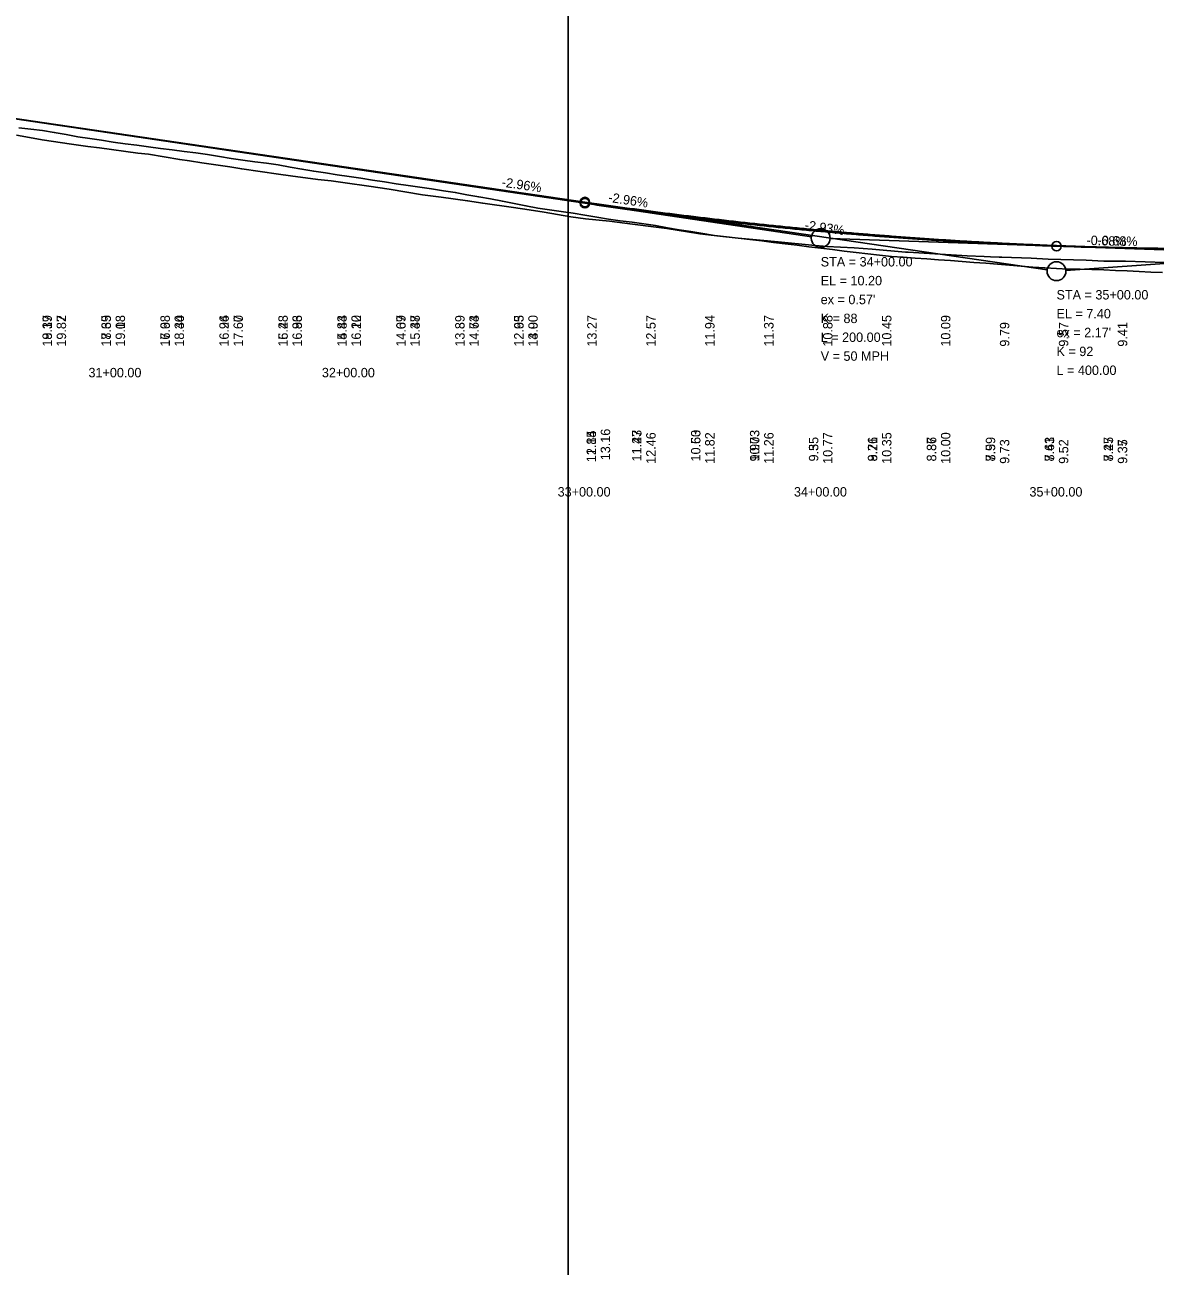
# Model space of a CAD drawing. Extents: x 3880794 to 3915434, y 287517 to 300173.
# Drawn here: x 3883601 to 3884080, y 296143 to 296669 of the extents above; entities that cross this region are included whole.
import ezdxf

# ---------------------------------------------------------------- set-up
doc = ezdxf.new("R2010")
doc.units = 0
for name, color, linetype in [('Level 1', 7, 'Continuous'), ('Level 2', 7, 'Continuous'), ('Level 30', 7, 'Continuous'), ('Level 31', 7, 'Continuous'), ('Level 32', 7, 'Continuous')]:
    doc.layers.add(name, color=color, linetype=linetype)

msp = doc.modelspace()

# ---------------------------------------------------------------- linework, layer by layer
at = {"layer": 'Level 1'}
for p, q in [((3883538.3, 296637.96), (3883838.3, 296593.56)), ((3883588.3, 296630.76), (3883838.3, 296594.09)), ((3883838.3, 296594.09), (3884034.34, 296565.34)), ((3883838.3, 296593.56), (3883934.34, 296579.34)), ((3884038.3, 296575.36), (3883942.29, 296578.62)), ((3884238.3, 296578.77), (3884042.29, 296565.04)), ((3884038.3, 296575.36), (3884088.3, 296573.66))]:
    msp.add_line(p, q, dxfattribs=at)
for points in [[(3883597.27, 296622.38), (3883605.94, 296620.85), (3883608.11, 296620.49), (3883616.77, 296619.15), (3883619.58, 296618.76), (3883627.5, 296617.63), (3883632.4, 296617), (3883648.68, 296614.82), (3883653.27, 296614.35), (3883666.53, 296612.09), (3883670.58, 296611.53), (3883675.8, 296610.76), (3883687.69, 296609.07), (3883692.79, 296608.13), (3883708.37, 296605.84), (3883713.41, 296605.15), (3883725, 296603.68), (3883730.7, 296603.08), (3883736.6, 296602.16), (3883746.62, 296600.81), (3883755.31, 296599.51), (3883769.41, 296597.2), (3883777.4, 296596.12), (3883788.55, 296594.65), (3883795.02, 296593.55), (3883808.04, 296591.71), (3883814.74, 296590.72), (3883821.01, 296589.75), (3883832.36, 296587.76), (3883838.61, 296586.97), (3883848.7, 296585.99), (3883858.55, 296584.73), (3883867.33, 296583.59)], [(3883867.33, 296583.59), (3883872.99, 296582.92), (3883881.77, 296581.51), (3883887.06, 296580.54), (3883895.54, 296579.57), (3883903.3, 296578.73), (3883912.6, 296577.96), (3883920.25, 296577.2), (3883934.56, 296575.84), (3883940.92, 296575.26), (3883952.45, 296574.67), (3883960.07, 296574.1), (3883974.32, 296572.88), (3883975.36, 296572.82), (3883984.42, 296572.3), (3884000.42, 296571.25), (3884007.61, 296571.01), (3884010.28, 296570.83), (3884013.95, 296570.7), (3884015.09, 296570.66), (3884027.62, 296570.22), (3884034.83, 296569.92), (3884050.85, 296569.38), (3884058.38, 296569.07), (3884059.22, 296569.04), (3884067.5, 296568.95), (3884084.25, 296568.51)]]:
    msp.add_lwpolyline(points, dxfattribs=at)
for centre in [(3883938.3, 296578.76), (3884038.3, 296564.76)]:
    msp.add_circle(centre, 4, dxfattribs=at)
for points in [[(3883838.3, 296594.09), (3883846.3, 296592.93), (3883854.3, 296591.81), (3883862.3, 296590.73), (3883870.3, 296589.67), (3883878.3, 296588.66), (3883886.3, 296587.67), (3883894.3, 296586.73), (3883902.3, 296585.81), (3883910.3, 296584.93), (3883918.3, 296584.09), (3883926.3, 296583.28), (3883934.3, 296582.51), (3883942.3, 296581.77), (3883950.3, 296581.06), (3883958.3, 296580.39), (3883966.3, 296579.76), (3883974.3, 296579.15), (3883982.3, 296578.59), (3883990.3, 296578.06), (3883998.3, 296577.56), (3884006.3, 296577.1), (3884014.3, 296576.67), (3884022.3, 296576.28), (3884030.3, 296575.92), (3884038.3, 296575.59), (3884046.3, 296575.31), (3884054.3, 296575.05), (3884062.3, 296574.83), (3884070.3, 296574.65), (3884078.3, 296574.5), (3884086.3, 296574.38), (3884094.3, 296574.3), (3884102.3, 296574.25), (3884110.3, 296574.24), (3884118.3, 296574.26), (3884126.3, 296574.32), (3884134.3, 296574.41), (3884142.3, 296574.54), (3884150.3, 296574.7), (3884158.3, 296574.9), (3884166.3, 296575.13), (3884174.3, 296575.4), (3884182.3, 296575.7), (3884190.3, 296576.03), (3884198.3, 296576.4), (3884206.3, 296576.81), (3884214.3, 296577.25), (3884222.3, 296577.72), (3884230.3, 296578.23), (3884238.3, 296578.77)], [(3883838.3, 296593.56), (3883842.3, 296592.97), (3883846.3, 296592.39), (3883850.3, 296591.82), (3883854.3, 296591.26), (3883858.3, 296590.71), (3883862.3, 296590.17), (3883866.3, 296589.64), (3883870.3, 296589.11), (3883874.3, 296588.6), (3883878.3, 296588.09), (3883882.3, 296587.6), (3883886.3, 296587.11), (3883890.3, 296586.63), (3883894.3, 296586.16), (3883898.3, 296585.7), (3883902.3, 296585.25), (3883906.3, 296584.81), (3883910.3, 296584.38), (3883914.3, 296583.96), (3883918.3, 296583.54), (3883922.3, 296583.14), (3883926.3, 296582.74), (3883930.3, 296582.35), (3883934.3, 296581.98), (3883938.3, 296581.61), (3883942.3, 296581.25), (3883946.3, 296580.9), (3883950.3, 296580.56), (3883954.3, 296580.22), (3883958.3, 296579.9), (3883962.3, 296579.59), (3883966.3, 296579.28), (3883970.3, 296578.99), (3883974.3, 296578.7), (3883978.3, 296578.42), (3883982.3, 296578.15), (3883986.3, 296577.9), (3883990.3, 296577.65), (3883994.3, 296577.4), (3883998.3, 296577.17), (3884002.3, 296576.95), (3884006.3, 296576.74), (3884010.3, 296576.53), (3884014.3, 296576.34), (3884018.3, 296576.15), (3884022.3, 296575.97), (3884026.3, 296575.81), (3884030.3, 296575.65), (3884034.3, 296575.5), (3884038.3, 296575.36)]]:
    msp.add_spline(points, degree=3, dxfattribs=at)
at = {"layer": 'Level 2'}
for p, q in [((3883538.3, 296637.96), (3883838.3, 296593.56)), ((3883838.3, 296593.56), (3883934.34, 296579.34)), ((3884038.3, 296575.36), (3883942.29, 296578.62)), ((3884038.3, 296575.36), (3884184.3, 296570.39))]:
    msp.add_line(p, q, dxfattribs=at)
for points in [[(3883598.3, 296625.49), (3883603.3, 296624.93), (3883608.3, 296624.37), (3883613.3, 296623.6), (3883618.3, 296622.7), (3883623.3, 296621.79), (3883628.3, 296620.99), (3883633.3, 296620.26), (3883638.3, 296619.52), (3883643.3, 296618.79), (3883648.3, 296618.14), (3883653.3, 296617.48), (3883658.3, 296616.83), (3883663.3, 296616.18), (3883668.3, 296615.57), (3883673.3, 296614.96), (3883678.3, 296614.21), (3883683.3, 296613.39), (3883688.3, 296612.57), (3883693.3, 296611.85), (3883698.3, 296611.17), (3883703.3, 296610.5), (3883708.3, 296609.81), (3883713.3, 296608.93), (3883718.3, 296608.06), (3883723.3, 296607.16), (3883728.3, 296606.42), (3883733.3, 296605.68), (3883738.3, 296604.95), (3883743.3, 296604.16), (3883748.3, 296603.37), (3883753.3, 296602.59), (3883758.3, 296601.86), (3883763.3, 296601.13), (3883768.3, 296600.41), (3883773.3, 296599.65), (3883778.3, 296598.9), (3883783.3, 296598.13), (3883788.3, 296597.2), (3883793.3, 296596.27), (3883798.3, 296595.38), (3883803.3, 296594.42), (3883808.3, 296593.47), (3883813.3, 296592.51), (3883818.3, 296591.54), (3883823.3, 296590.81), (3883828.3, 296590.08), (3883833.3, 296589.32), (3883838.3, 296588.46), (3883843.3, 296587.64), (3883848.3, 296586.82), (3883853.3, 296586.13), (3883858.3, 296585.52), (3883863.3, 296584.9), (3883868.3, 296584.07), (3883873.3, 296583.2), (3883878.3, 296582.32), (3883883.3, 296581.52), (3883888.3, 296580.74), (3883893.3, 296579.96), (3883898.3, 296579.34), (3883903.3, 296578.76), (3883908.3, 296578.18), (3883913.3, 296577.59), (3883918.3, 296576.98), (3883923.3, 296576.37), (3883928.3, 296575.76), (3883933.3, 296575.12), (3883938.3, 296574.51), (3883943.3, 296573.91), (3883948.3, 296573.3), (3883953.3, 296572.73), (3883958.3, 296572.15), (3883963.3, 296571.57), (3883968.3, 296570.99), (3883973.3, 296570.64), (3883978.3, 296570.29), (3883983.3, 296569.94), (3883988.3, 296569.6), (3883993.3, 296569.23), (3883998.3, 296568.87), (3884003.3, 296568.5), (3884008.3, 296568.14), (3884013.3, 296567.71), (3884018.3, 296567.29), (3884023.3, 296566.87), (3884028.3, 296566.53), (3884033.3, 296566.22), (3884038.3, 296565.92)], [(3884038.3, 296565.92), (3884043.3, 296565.63), (3884048.3, 296565.55), (3884053.3, 296565.46), (3884058.3, 296565.36), (3884063.3, 296565.11), (3884068.3, 296564.86), (3884073.3, 296564.61), (3884078.3, 296564.35), (3884083.3, 296564.19)]]:
    msp.add_lwpolyline(points, dxfattribs=at)
for centre, radius in [((3883838.3, 296593.56), 2), ((3883938.3, 296578.76), 4), ((3884038.3, 296575.36), 2), ((3884038.3, 296575.36), 2)]:
    msp.add_circle(centre, radius, dxfattribs=at)
for points in [[(3883838.3, 296593.56), (3883842.3, 296592.97), (3883846.3, 296592.39), (3883850.3, 296591.82), (3883854.3, 296591.26), (3883858.3, 296590.71), (3883862.3, 296590.17), (3883866.3, 296589.64), (3883870.3, 296589.11), (3883874.3, 296588.6), (3883878.3, 296588.09), (3883882.3, 296587.6), (3883886.3, 296587.11), (3883890.3, 296586.63), (3883894.3, 296586.16), (3883898.3, 296585.7), (3883902.3, 296585.25), (3883906.3, 296584.81), (3883910.3, 296584.38), (3883914.3, 296583.96), (3883918.3, 296583.54), (3883922.3, 296583.14), (3883926.3, 296582.74), (3883930.3, 296582.35), (3883934.3, 296581.98), (3883938.3, 296581.61), (3883942.3, 296581.25), (3883946.3, 296580.9), (3883950.3, 296580.56), (3883954.3, 296580.22), (3883958.3, 296579.9), (3883962.3, 296579.59), (3883966.3, 296579.28), (3883970.3, 296578.99), (3883974.3, 296578.7), (3883978.3, 296578.42), (3883982.3, 296578.15), (3883986.3, 296577.9), (3883990.3, 296577.65), (3883994.3, 296577.4), (3883998.3, 296577.17), (3884002.3, 296576.95), (3884006.3, 296576.74), (3884010.3, 296576.53), (3884014.3, 296576.34), (3884018.3, 296576.15), (3884022.3, 296575.97), (3884026.3, 296575.81), (3884030.3, 296575.65), (3884034.3, 296575.5), (3884038.3, 296575.36)], [(3884038.3, 296575.36), (3884044.3, 296575.16), (3884050.3, 296574.97), (3884056.3, 296574.8), (3884062.3, 296574.64), (3884068.3, 296574.49), (3884074.3, 296574.36), (3884080.3, 296574.23), (3884086.3, 296574.12), (3884092.3, 296574.03), (3884098.3, 296573.94), (3884104.3, 296573.87), (3884110.3, 296573.81), (3884116.3, 296573.76), (3884122.3, 296573.72), (3884128.3, 296573.7), (3884134.3, 296573.69), (3884140.3, 296573.69), (3884146.3, 296573.71), (3884152.3, 296573.73), (3884158.3, 296573.77), (3884164.3, 296573.82), (3884170.3, 296573.89), (3884176.3, 296573.97), (3884182.3, 296574.06), (3884188.3, 296574.16), (3884194.3, 296574.27), (3884200.3, 296574.4), (3884206.3, 296574.54), (3884212.3, 296574.69), (3884218.3, 296574.85), (3884224.3, 296575.03), (3884230.3, 296575.22), (3884236.3, 296575.42), (3884242.3, 296575.63), (3884248.3, 296575.86), (3884254.3, 296576.1), (3884260.3, 296576.35), (3884266.3, 296576.62), (3884272.3, 296576.89), (3884278.3, 296577.18), (3884284.3, 296577.48), (3884290.3, 296577.8), (3884296.3, 296578.12), (3884302.3, 296578.46), (3884308.3, 296578.81), (3884314.3, 296579.18), (3884320.3, 296579.55), (3884326.3, 296579.94), (3884332.3, 296580.34), (3884338.3, 296580.76)]]:
    msp.add_spline(points, degree=3, dxfattribs=at)
at = {"layer": 'Level 31'}
for centre in [(3883838.3, 296594.09), (3883838.3, 296593.56), (3884038.3, 296575.36)]:
    msp.add_circle(centre, 2, dxfattribs=at)
at = {"layer": 'Level 32'}
msp.add_line((3883831.24, 297278.37), (3883831.24, 295616.51), dxfattribs=at)

# ---------------------------------------------------------------- texts
at = {"layer": 'Level 2'}
for s, rotation, p in [('-2.96%', 351.5813, (3883802.85, 296600.65)), ('-2.96%', 351.5813, (3883848.03, 296594.19)), ('-0.68%', 358.0527, (3884050.98, 296575.93)), ('19.82', 90, (3883618.3, 296532.76)), ('19.08', 90, (3883643.3, 296532.76)), ('18.34', 90, (3883668.3, 296532.76)), ('17.60', 90, (3883693.3, 296532.76)), ('16.86', 90, (3883718.3, 296532.76)), ('16.12', 90, (3883743.3, 296532.76)), ('15.38', 90, (3883768.3, 296532.76)), ('14.64', 90, (3883793.3, 296532.76)), ('13.90', 90, (3883818.3, 296532.76)), ('13.16', 90, (3883849.02, 296484.58)), ('12.46', 90, (3883868.3, 296483.07)), ('11.82', 90, (3883893.3, 296483.07)), ('11.26', 90, (3883918.3, 296483.07)), ('10.77', 90, (3883943.3, 296483.07)), ('10.35', 90, (3883968.3, 296483.07)), ('10.00', 90, (3883993.3, 296483.07)), ('9.73', 90, (3884018.3, 296483.07)), ('9.52', 90, (3884043.3, 296483.07)), ('9.37', 90, (3884068.3, 296483.07))]:
    msp.add_text(s, height=4, rotation=rotation, dxfattribs=at).set_placement(p)
for s, p in [('STA = 34+00.00', (3883938.3, 296566.76)), ('EL = 10.20', (3883938.3, 296558.76)), ("ex = 0.57'", (3883938.3, 296550.76)), ('K = 88', (3883938.3, 296542.76)), ('L = 200.00', (3883938.3, 296534.76)), ('V = 50 MPH', (3883938.3, 296526.76)), ('31+00.00', (3883627.78, 296519.76)), ('32+00.00', (3883726.77, 296519.76)), ('33+00.00', (3883826.74, 296469.2)), ('34+00.00', (3883926.96, 296469.2)), ('35+00.00', (3884026.83, 296469.2))]:
    msp.add_text(s, height=4, dxfattribs=at).set_placement(p)
at = {"layer": 'Level 30'}
for s, p in [('18.39', (3883612.3, 296532.76)), ('17.69', (3883637.3, 296532.76)), ('16.98', (3883662.3, 296532.76)), ('16.24', (3883687.3, 296532.76)), ('15.48', (3883712.3, 296532.76)), ('14.83', (3883737.3, 296532.76)), ('14.09', (3883762.3, 296532.76)), ('13.39', (3883787.3, 296532.76)), ('12.63', (3883812.3, 296532.76)), ('11.85', (3883843.02, 296483.79)), ('11.27', (3883862.3, 296484.08)), ('10.53', (3883887.3, 296484.08)), ('10.03', (3883912.3, 296484.08)), ('9.55', (3883937.3, 296484.08)), ('9.21', (3883962.3, 296484.08)), ('8.86', (3883987.3, 296484.08)), ('8.59', (3884012.3, 296484.08)), ('8.41', (3884037.3, 296484.08)), ('8.25', (3884062.3, 296484.08))]:
    msp.add_text(s, height=4, rotation=90, dxfattribs=at).set_placement(p)
for s, p in [('31+00.00', (3883627.78, 296519.76)), ('31+00.00', (3883627.78, 296519.76)), ('31+00.00', (3883627.78, 296519.76)), ('32+00.00', (3883726.77, 296519.76)), ('32+00.00', (3883726.77, 296519.76)), ('32+00.00', (3883726.77, 296519.76)), ('33+00.00', (3883826.74, 296469.2)), ('34+00.00', (3883926.96, 296469.2)), ('35+00.00', (3884026.83, 296469.2))]:
    msp.add_text(s, height=4, dxfattribs=at).set_placement(p)
at = {"layer": 'Level 31'}
for s, rotation, p in [('-2.96%', 351.5813, (3883848.03, 296594.19)), ('-2.93%', 351.6561, (3883931.29, 296582.47)), ('-0.68%', 358.0527, (3884055.64, 296575.93)), ('19.82', 90, (3883618.3, 296532.76)), ('19.87', 90, (3883618.3, 296532.76)), ('19.08', 90, (3883643.3, 296532.76)), ('19.13', 90, (3883643.3, 296532.76)), ('18.34', 90, (3883668.3, 296532.76)), ('18.40', 90, (3883668.3, 296532.76)), ('17.60', 90, (3883693.3, 296532.76)), ('17.67', 90, (3883693.3, 296532.76)), ('16.86', 90, (3883718.3, 296532.76)), ('16.93', 90, (3883718.3, 296532.76)), ('16.20', 90, (3883743.3, 296532.76)), ('16.12', 90, (3883743.3, 296532.76)), ('15.38', 90, (3883768.3, 296532.76)), ('15.47', 90, (3883768.3, 296532.76)), ('14.64', 90, (3883793.3, 296532.76)), ('14.73', 90, (3883793.3, 296532.76)), ('13.90', 90, (3883818.3, 296532.76)), ('14.00', 90, (3883818.3, 296532.76)), ('13.27', 90, (3883843.3, 296532.76)), ('12.57', 90, (3883868.3, 296532.76)), ('11.94', 90, (3883893.3, 296532.76)), ('11.37', 90, (3883918.3, 296532.76)), ('10.88', 90, (3883943.3, 296532.76)), ('10.45', 90, (3883968.3, 296532.76)), ('10.09', 90, (3883993.3, 296532.76)), ('9.79', 90, (3884018.3, 296532.76)), ('9.57', 90, (3884043.3, 296532.76)), ('9.41', 90, (3884068.3, 296532.76)), ('13.16', 90, (3883849.02, 296484.58)), ('12.46', 90, (3883868.3, 296483.07)), ('11.82', 90, (3883893.3, 296483.07)), ('11.26', 90, (3883918.3, 296483.07)), ('10.77', 90, (3883943.3, 296483.07)), ('10.35', 90, (3883968.3, 296483.07)), ('10.00', 90, (3883993.3, 296483.07)), ('9.73', 90, (3884018.3, 296483.07)), ('9.52', 90, (3884043.3, 296483.07)), ('9.35', 90, (3884068.3, 296483.07))]:
    msp.add_text(s, height=4, rotation=rotation, dxfattribs=at).set_placement(p)
for s, p in [('STA = 34+00.00', (3883938.3, 296566.76)), ('EL = 10.20', (3883938.3, 296558.76)), ('STA = 35+00.00', (3884038.3, 296552.76)), ("ex = 0.57'", (3883938.3, 296550.76)), ('K = 88', (3883938.3, 296542.76)), ('EL = 7.40', (3884038.3, 296544.76)), ("ex = 2.17'", (3884038.3, 296536.76)), ('L = 200.00', (3883938.3, 296534.76)), ('V = 50 MPH', (3883938.3, 296526.76)), ('K = 92', (3884038.3, 296528.76)), ('L = 400.00', (3884038.3, 296520.76))]:
    msp.add_text(s, height=4, dxfattribs=at).set_placement(p)
at = {"layer": 'Level 32'}
for s, p in [('19.17', (3883612.3, 296532.76)), ('18.35', (3883637.3, 296532.76)), ('17.68', (3883662.3, 296532.76)), ('16.96', (3883687.3, 296532.76)), ('16.23', (3883712.3, 296532.76)), ('15.44', (3883737.3, 296532.76)), ('14.67', (3883762.3, 296532.76)), ('13.89', (3883787.3, 296532.76)), ('12.95', (3883812.3, 296532.76)), ('12.14', (3883843.02, 296483.79)), ('11.43', (3883862.3, 296484.08)), ('10.60', (3883887.3, 296484.08)), ('9.97', (3883912.3, 296484.08)), ('9.35', (3883937.3, 296484.08)), ('8.76', (3883962.3, 296484.08)), ('8.37', (3883987.3, 296484.08)), ('7.99', (3884012.3, 296484.08)), ('7.63', (3884037.3, 296484.08)), ('7.47', (3884062.3, 296484.08))]:
    msp.add_text(s, height=4, rotation=90, dxfattribs=at).set_placement(p)

doc.saveas('drawing.dxf')
